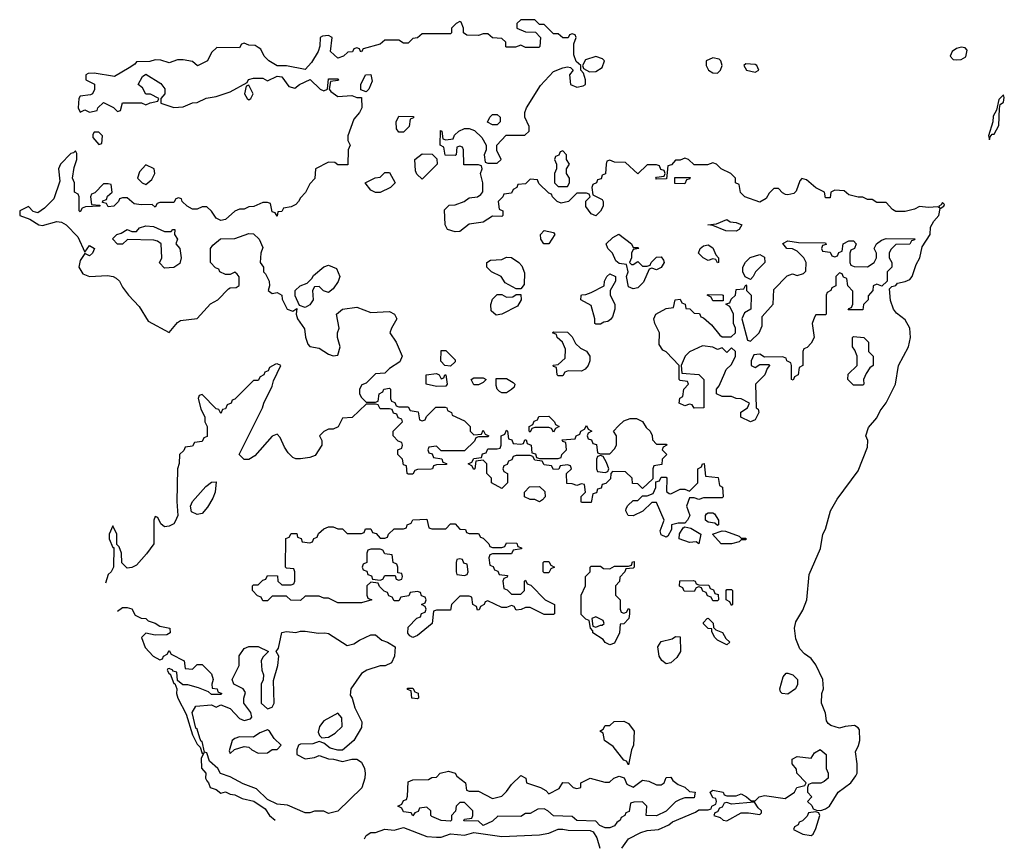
# Model space of a CAD drawing. Header units: inches. Extents: x 2601682 to 2755810, y 449311 to 584050.
# Tile 446 of 505: x 2735452 to 2739654, y 531290 to 534826. Entities that reach past the tile are written whole.
import ezdxf

# ---------------------------------------------------------------- set-up
doc = ezdxf.new("R2010")
doc.units = ezdxf.units.IN
doc.header["$MEASUREMENT"] = 0
doc.layers.add('C7533', color=7, linetype='Continuous')

msp = doc.modelspace()

# ---------------------------------------------------------------- linework, layer by layer
at = {"layer": 'C7533', "color": 2, "elevation": 2}
for points in [[(2738022, 531290), (2738049.5, 531330.5), (2738102, 531358), (2738130, 531366), (2738178, 531370), (2738222, 531390), (2738237.5, 531402.5), (2738336.4, 531443.6), (2738350, 531454), (2738390, 531454), (2738402, 531458), (2738406, 531470), (2738422, 531478), (2738426, 531490), (2738422, 531502), (2738410, 531506), (2738398, 531530), (2738410, 531538), (2738454, 531530), (2738458, 531518), (2738470, 531514), (2738510, 531514), (2738530, 531522), (2738554, 531510), (2738572.7, 531492.7), (2738590, 531492), (2738608, 531510), (2738630, 531514.8), (2738718, 531502), (2738758, 531530), (2738768, 531550), (2738802, 531558), (2738808, 531570), (2738768, 531610), (2738767.3, 531627.3), (2738748, 531650), (2738748, 531670), (2738770, 531682), (2738830, 531674), (2738843.1, 531696.9), (2738868, 531712), (2738894, 531690), (2738894, 531630), (2738902, 531610), (2738902, 531590), (2738885.4, 531574.6), (2738870, 531568), (2738832.7, 531567.3), (2738818, 531562), (2738814, 531550), (2738814, 531530), (2738832, 531510), (2738814, 531490), (2738832.7, 531472.7), (2738838, 531458), (2738852.7, 531452.7), (2738870, 531452), (2738890, 531458), (2738908, 531470), (2738944, 531530), (2738999, 531570), (2739020.2, 531599.8), (2739025.2, 531610), (2739026, 531650), (2739018, 531702), (2739031.7, 531728.3), (2739037, 531750), (2739035.1, 531795.1), (2739030, 531804), (2739014, 531814), (2738974, 531810), (2738950, 531802), (2738913.6, 531813.6), (2738902, 531822), (2738894.6, 531834.6), (2738890, 531866), (2738873.2, 531910), (2738875.1, 531950), (2738882, 531970), (2738879.5, 532010), (2738850, 532072.7), (2738830, 532099.3), (2738800.5, 532120.5), (2738781.3, 532141.3), (2738764.1, 532184.1), (2738758, 532230), (2738764.2, 532255.8), (2738793.9, 532306.1), (2738811.5, 532350), (2738821.3, 532458.7), (2738869.4, 532570), (2738879.3, 532630), (2738890, 532652), (2738912.3, 532730), (2738940.5, 532779.5), (2739030, 532901), (2739070, 533002), (2739071.5, 533030), (2739062.7, 533050), (2739073.8, 533086.2), (2739110, 533126.8), (2739123.6, 533156.4), (2739150, 533191), (2739189.3, 533270), (2739202.7, 533350), (2739244.5, 533430), (2739253, 533470), (2739251.1, 533510), (2739230, 533545.1), (2739193.7, 533573.7), (2739180.7, 533590), (2739167.9, 533627.9), (2739163.1, 533676.9), (2739173.2, 533686.8), (2739190, 533692), (2739198, 533702), (2739230, 533708.2), (2739250, 533717.3), (2739260.9, 533730), (2739278, 533782), (2739293.3, 533810), (2739302.7, 533857.3), (2739337, 533910), (2739339.3, 533940.7), (2739353.4, 533966.6), (2739374.5, 533990), (2739380.2, 534019.8), (2739395.3, 534030), (2739398, 534038), (2739390, 534046), (2739384.7, 534035.3), (2739374, 534030), (2739378, 534022), (2739370, 534028), (2739330, 534024), (2739291.6, 534028.4), (2739270, 534018), (2739230, 534008), (2739190, 534008), (2739176.4, 534016.4), (2739150, 534046), (2739110, 534046), (2739090, 534058), (2739070, 534058), (2739050, 534068), (2739030, 534068), (2738990, 534078), (2738970, 534095.3), (2738930, 534098), (2738914, 534090), (2738910, 534066), (2738890, 534066), (2738886, 534090), (2738850, 534108.7), (2738810, 534142), (2738790, 534148), (2738781, 534139), (2738765.4, 534094.6), (2738756, 534084), (2738730, 534078), (2738720.4, 534080.4), (2738707.3, 534087.3), (2738690, 534106), (2738670, 534106), (2738650, 534086), (2738636.9, 534063.1), (2738610, 534048), (2738546, 534070), (2738528.4, 534088.4), (2738522, 534122), (2738506, 534130), (2738506, 534150), (2738486, 534170), (2738446, 534190), (2738426, 534210), (2738410, 534215.3), (2738387.3, 534207.3), (2738330, 534206), (2738306, 534230), (2738290, 534235.3), (2738270, 534226), (2738250, 534226), (2738232.7, 534207.3), (2738218, 534202), (2738212.7, 534147.3), (2738170, 534146), (2738166, 534150), (2738170, 534154), (2738202, 534158), (2738206, 534170), (2738202, 534182), (2738187.3, 534187.3), (2738182, 534202), (2738170, 534206), (2738130, 534206), (2738090, 534168), (2738036.4, 534216.4), (2737990, 534218), (2737970, 534226), (2737958, 534222), (2737954, 534210), (2737952, 534168), (2737938, 534162), (2737932.7, 534147.3), (2737918, 534142), (2737914, 534130), (2737898, 534122), (2737894, 534110), (2737898, 534078), (2737938, 534058), (2737942, 534050), (2737942, 534030), (2737930.9, 534009.1), (2737910, 533988.7), (2737890, 533998), (2737868.4, 534028.4), (2737868, 534052), (2737886, 534070), (2737882, 534082), (2737870, 534086), (2737830, 534086), (2737794, 534050), (2737763.1, 534043.1), (2737746, 534050), (2737726, 534070), (2737722, 534082), (2737710, 534086), (2737667.3, 534127.3), (2737662, 534142), (2737630, 534146), (2737610, 534126), (2737578, 534122), (2737574, 534110), (2737558, 534102), (2737550, 534086), (2737518, 534082), (2737514, 534070), (2737494, 534050), (2737498, 534018), (2737514, 534010), (2737514, 533990), (2737510, 533986), (2737470, 533988), (2737430, 533962), (2737370, 533954), (2737330, 533922), (2737310, 533921.2), (2737278, 533930), (2737268, 533950), (2737265.2, 534014.8), (2737285.2, 534034.8), (2737310, 534036), (2737348, 534050), (2737370, 534066), (2737406, 534070), (2737420.4, 534079.6), (2737428.4, 534091.6), (2737428.7, 534130), (2737418, 534170), (2737426, 534190), (2737422, 534202), (2737410, 534206), (2737347.3, 534207.3), (2737346, 534270), (2737342, 534282), (2737330, 534286), (2737318, 534282), (2737314, 534250), (2737310, 534246), (2737267.3, 534247.3), (2737262, 534282), (2737246, 534290), (2737247.3, 534352.7), (2737254, 534350), (2737258, 534318), (2737270, 534314), (2737302, 534318), (2737307.3, 534332.7), (2737326, 534350), (2737350, 534362), (2737370, 534362), (2737392.7, 534352.7), (2737423.6, 534323.6), (2737442, 534290), (2737442, 534270), (2737434, 534250), (2737438, 534218), (2737450, 534214), (2737490, 534214), (2737506, 534230), (2737488.4, 534268.4), (2737488, 534290), (2737527.3, 534332.7), (2737607.3, 534332.7), (2737626, 534350), (2737626, 534370), (2737608, 534410), (2737608, 534430), (2737615.3, 534450), (2737674.6, 534545.4), (2737730, 534604.7), (2737770, 534620.7), (2737790, 534624.7), (2737802, 534622), (2737814, 534610), (2737798, 534590), (2737802, 534550), (2737830, 534538), (2737856.4, 534543.6), (2737866, 534550), (2737866, 534570), (2737858, 534598), (2737846, 534610), (2737846, 534630), (2737827.3, 534647.3), (2737816.4, 534676.4), (2737816.4, 534723.6), (2737826, 534750), (2737822, 534762), (2737810, 534766), (2737798, 534762), (2737792, 534748), (2737770, 534748), (2737750, 534766), (2737730, 534766), (2737690, 534806), (2737670, 534806), (2737650, 534826), (2737590, 534826), (2737574, 534810), (2737574, 534790), (2737610, 534774), (2737652.7, 534772.7), (2737674, 534750), (2737671.6, 534711.6), (2737667.3, 534707.3), (2737610, 534708), (2737590, 534718), (2737568.4, 534708.4), (2737530, 534708.7), (2737526, 534710), (2737526, 534730), (2737510, 534746), (2737470, 534748), (2737450, 534766), (2737430, 534766), (2737410, 534758), (2737360.4, 534760.4), (2737346, 534770), (2737346, 534790), (2737335.3, 534815.3), (2737330, 534818), (2737314, 534810), (2737294, 534790), (2737294, 534770), (2737290, 534766), (2737170, 534766), (2737150, 534748), (2737130, 534746), (2737110, 534726), (2737090, 534726), (2737070, 534738), (2737010, 534738), (2736990, 534722), (2736918, 534702), (2736911.1, 534688.9), (2736906, 534690), (2736902, 534702), (2736890, 534706), (2736878, 534702), (2736871.6, 534688.4), (2736852.7, 534687.3), (2736834, 534670), (2736810, 534662), (2736778, 534690), (2736786, 534750), (2736770, 534758), (2736743.6, 534756.4), (2736734, 534750), (2736732.7, 534712.7), (2736726, 534690), (2736697.1, 534642.9), (2736670, 534614), (2736591, 534629), (2736550, 534628.7), (2736515.3, 534650), (2736495.3, 534670), (2736480.4, 534700.4), (2736470, 534708), (2736456.4, 534716.4), (2736430, 534718), (2736410, 534726), (2736398, 534722), (2736390, 534706), (2736292.7, 534707.3), (2736270, 534686), (2736254, 534650), (2736211.1, 534628.9), (2736190, 534648), (2736150, 534655.3), (2736125.4, 534654.6), (2736090, 534642), (2736053.6, 534653.6), (2736030, 534655.3), (2736007.3, 534647.3), (2735950, 534646), (2735943.6, 534636.4), (2735919.8, 534620.2), (2735856.9, 534583.1), (2735770, 534598), (2735743.6, 534596.4), (2735734, 534590), (2735734, 534570), (2735771.1, 534551.1), (2735771.3, 534528.7), (2735762, 534510), (2735754.4, 534505.6), (2735710, 534499), (2735704.9, 534490), (2735701, 534450), (2735710, 534432), (2735730, 534442), (2735750, 534432), (2735782, 534438), (2735786, 534450), (2735810, 534472), (2735851.6, 534451.6), (2735870, 534434), (2735882, 534438), (2735890, 534471.3), (2735971.3, 534471.3), (2735990, 534462), (2736008.4, 534471.6), (2736042, 534478), (2736046, 534490), (2736010, 534508), (2735990, 534508), (2735975.5, 534535.5), (2735958, 534550), (2735976.4, 534583.6), (2735990, 534594), (2736053.7, 534553.7), (2736070.7, 534530.7), (2736071, 534509), (2736054, 534490), (2736054, 534470), (2736110, 534452), (2736150, 534454), (2736188.9, 534471.1), (2736210, 534472), (2736248.4, 534491.6), (2736290, 534498), (2736350, 534518), (2736422, 534558), (2736428.9, 534571.1), (2736450, 534576), (2736490, 534576), (2736510, 534564.7), (2736550, 534584.7), (2736570, 534582), (2736601, 534541), (2736626, 534534), (2736646, 534550), (2736691.1, 534571.1), (2736734, 534530), (2736750, 534522), (2736766, 534530), (2736770, 534574), (2736810, 534574), (2736814, 534570), (2736810, 534566), (2736778, 534562), (2736772, 534530), (2736779.6, 534519.6), (2736810, 534498), (2736870, 534502), (2736890, 534494), (2736910, 534494), (2736912, 534450), (2736902, 534430), (2736878, 534402), (2736852, 534330), (2736852, 534310), (2736862, 534290), (2736854, 534270), (2736852.7, 534207.3), (2736810, 534206), (2736796.4, 534216.4), (2736770, 534218), (2736714, 534190), (2736711.6, 534148.4), (2736690, 534126), (2736671.6, 534088.4), (2736650, 534066), (2736642, 534050), (2736630, 534038), (2736610, 534028), (2736578, 534022), (2736570, 534008), (2736554, 534006), (2736550, 533988), (2736542, 534002), (2736530, 534006), (2736522, 534042), (2736510, 534046), (2736490, 534046), (2736451.1, 534028.9), (2736430, 534028), (2736410, 534018), (2736390, 534018), (2736370, 534008.7), (2736330, 533974), (2736310, 533969), (2736290, 533979), (2736270, 534008.7), (2736250, 534028), (2736230, 534028), (2736210, 534018), (2736190, 534018), (2736166, 534030), (2736146, 534050), (2736142, 534062), (2736130, 534066), (2736118, 534062), (2736110, 534046), (2736050, 534046), (2736038, 534042), (2736030, 534026), (2736018, 534038), (2735970, 534035.3), (2735940.4, 534040.4), (2735910, 534066), (2735890, 534066), (2735878, 534062), (2735874, 534050), (2735854, 534030), (2735830, 534028), (2735822, 534042), (2735806, 534046), (2735807.3, 534052.7), (2735822, 534058), (2735827.3, 534072.7), (2735846, 534090), (2735842, 534122), (2735830, 534126), (2735810, 534126), (2735772.7, 534087.3), (2735758, 534082), (2735754, 534070), (2735758, 534038), (2735794, 534034), (2735794, 534030), (2735732.7, 534027.3), (2735718, 534022), (2735710, 534006), (2735706, 534010), (2735706, 534070), (2735702, 534082), (2735686, 534090), (2735686, 534130), (2735678, 534150), (2735684.7, 534195.3), (2735695.3, 534230), (2735695.3, 534255.3), (2735690, 534266), (2735682, 534258), (2735670, 534255.3), (2735626, 534210), (2735618, 534190), (2735623.6, 534136.4), (2735598, 534062), (2735558, 534022), (2735530, 534002), (2735510, 534008), (2735490, 534028.7), (2735452, 534010), (2735452, 533990), (2735495.3, 533975.3), (2735534, 533950), (2735550, 533948), (2735610, 533964.9), (2735630, 533962), (2735650.7, 533950.7), (2735699.8, 533899.8), (2735730, 533834), (2735750, 533862), (2735771.3, 533850), (2735762, 533830), (2735750, 533818), (2735730, 533828), (2735710, 533798), (2735704.9, 533770), (2735722, 533742), (2735750, 533730.8), (2735826.3, 533733.7), (2735850.5, 533730.5), (2735863, 533723), (2735878, 533710), (2735890, 533684.7), (2735916, 533650), (2735962.5, 533602.5), (2735999.8, 533539.8), (2736090, 533491.3), (2736126, 533534), (2736138, 533542), (2736210, 533550.8), (2736266.6, 533613.4), (2736298, 533630), (2736343.1, 533676.9), (2736350, 533682), (2736376.4, 533683.6), (2736388, 533692), (2736388.4, 533728.4), (2736380.4, 533740.4), (2736370, 533748), (2736350, 533738), (2736330, 533738), (2736306, 533750), (2736302, 533762), (2736287.3, 533767.3), (2736266, 533790), (2736266, 533850), (2736276.4, 533863.6), (2736308.7, 533891.3), (2736370, 533892), (2736430, 533914), (2736450, 533912), (2736474, 533890), (2736490, 533854), (2736481, 533830), (2736478, 533790), (2736492, 533770), (2736492, 533750), (2736501, 533741), (2736516, 533710), (2736518, 533690), (2736512, 533670), (2736530, 533658), (2736550, 533662), (2736571.1, 533651.1), (2736572.7, 533632.7), (2736594, 533590), (2736618, 533582), (2736634, 533594), (2736632, 533570), (2736638, 533550), (2736667.3, 533507.3), (2736671, 533471), (2736681, 533441), (2736690, 533432), (2736730, 533424.7), (2736770, 533398), (2736790, 533391.3), (2736810, 533394), (2736819, 533430), (2736808.7, 533470), (2736808.7, 533490), (2736815.3, 533510), (2736804, 533570), (2736829.4, 533590.6), (2736890, 533598.8), (2736950, 533576), (2737030, 533581), (2737051.3, 533570), (2737061, 533550), (2737038, 533510), (2737032, 533490), (2737058, 533450), (2737084.7, 533390), (2737074.4, 533365.6), (2737030, 533338), (2737010, 533318), (2736970, 533315.3), (2736930, 533275.3), (2736911.6, 533268.4), (2736902, 533250), (2736902, 533230), (2736910, 533214), (2736930, 533194), (2736970, 533194), (2736982, 533198), (2736986, 533230), (2737002, 533238), (2737006, 533250), (2737030, 533254), (2737034, 533250), (2737034, 533210), (2737038, 533198), (2737052.7, 533192.7), (2737058, 533178), (2737070, 533174), (2737110, 533174), (2737118, 533158), (2737152.7, 533152.7), (2737158, 533118), (2737170, 533114), (2737182, 533118), (2737187.3, 533132.7), (2737227.3, 533172.7), (2737267.3, 533172.7), (2737274, 533170), (2737278, 533158), (2737294, 533150), (2737298, 533138), (2737350, 533114), (2737374, 533090), (2737374, 533070), (2737390, 533054), (2737422, 533058), (2737430, 533074), (2737438, 533058), (2737454, 533050), (2737450, 533046), (2737410, 533046), (2737398, 533042), (2737392.7, 533027.3), (2737350, 532986), (2737250, 532986), (2737230, 533006), (2737198, 533002), (2737194, 532990), (2737198, 532978), (2737212.7, 532972.7), (2737218, 532958), (2737252.7, 532952.7), (2737258, 532938), (2737272.7, 532932.7), (2737272.7, 532927.3), (2737230, 532926), (2737218, 532922), (2737214, 532910), (2737207.3, 532907.3), (2737150, 532906), (2737138, 532902), (2737130, 532886), (2737110, 532886), (2737106, 532890), (2737102, 532922), (2737090, 532926), (2737086, 532950), (2737066, 532970), (2737066, 532990), (2737082, 532998), (2737086, 533010), (2737082, 533022), (2737067.3, 533027.3), (2737046, 533050), (2737046, 533070), (2737086, 533110), (2737082, 533122), (2737067.3, 533127.3), (2737062, 533142), (2737047.3, 533147.3), (2737042, 533162), (2737030, 533166), (2736990, 533166), (2736982, 533182), (2736970, 533186), (2736930, 533186), (2736871, 533129), (2736830, 533126), (2736810.8, 533089.2), (2736790, 533078), (2736770, 533078), (2736750, 533068), (2736732, 533050), (2736742, 533030), (2736742, 533010), (2736713.4, 532966.6), (2736690, 532957.2), (2736650, 532952.3), (2736630, 532952.7), (2736618, 532958), (2736597.5, 532977.5), (2736581.5, 533001.5), (2736563.1, 533043.1), (2736550, 533058), (2736530, 533048.7), (2736455.2, 532964.8), (2736430, 532948.7), (2736410, 532948.7), (2736389, 532970), (2736488.7, 533170), (2736493.2, 533190), (2736530, 533262), (2736534.6, 533285.4), (2736566, 533350), (2736550, 533358), (2736543.6, 533356.4), (2736518, 533342), (2736512.7, 533327.3), (2736498, 533322), (2736494, 533310), (2736478, 533302), (2736470, 533286), (2736450, 533286), (2736370, 533206), (2736358, 533202), (2736354, 533190), (2736338, 533182), (2736330, 533166), (2736318, 533162), (2736310, 533146), (2736302, 533162), (2736290, 533166), (2736230, 533226), (2736218, 533222), (2736214, 533210), (2736225.4, 533165.4), (2736242, 533130), (2736242, 533110), (2736252, 533090), (2736252, 533048), (2736238, 533042), (2736230, 533026), (2736198, 533022), (2736190, 533006), (2736158, 533002), (2736152.7, 532987.3), (2736134, 532970), (2736132.7, 532932.7), (2736126, 532910), (2736122.8, 532770), (2736126.8, 532710), (2736115.9, 532684.1), (2736110, 532675.3), (2736090, 532664), (2736070, 532662), (2736054.6, 532674.6), (2736042, 532702), (2736030, 532706), (2736024.7, 532690), (2736024.7, 532590), (2735993.7, 532546.3), (2735950, 532498), (2735930, 532488), (2735910, 532486), (2735888.4, 532508.4), (2735886, 532550), (2735876.4, 532576.4), (2735866, 532586), (2735866, 532630), (2735850, 532666), (2735834, 532630), (2735834, 532610), (2735850, 532574), (2735854, 532574), (2735852, 532490), (2735842, 532470), (2735830, 532458), (2735818, 532422)], [(2735870, 532302), (2735890, 532318), (2735910, 532318), (2735930, 532311.3), (2735944.7, 532284.7), (2735970, 532272), (2735990, 532271.3), (2736000.7, 532260.7), (2736030, 532251), (2736050, 532238), (2736092, 532230), (2736094, 532210), (2736079.6, 532200.4), (2736030, 532199), (2735990, 532208), (2735972, 532190), (2735987.3, 532147.3), (2736022, 532110), (2736050, 532094), (2736062, 532098), (2736066, 532110), (2736082, 532118), (2736090, 532134), (2736098, 532118), (2736154, 532090), (2736158, 532058), (2736190, 532054), (2736210, 532074), (2736230, 532074), (2736270, 532034), (2736278, 532010), (2736272, 531990), (2736274, 531974), (2736294, 531970), (2736298, 531958), (2736314, 531950), (2736310, 531946), (2736270, 531946), (2736258, 531958), (2736214.6, 531974.6), (2736170, 531988), (2736148, 531988), (2736126, 532006), (2736122, 532042), (2736106, 532046), (2736106, 532050), (2736090, 532058), (2736083.6, 532056.4), (2736082, 532050), (2736090, 532034), (2736094, 532034), (2736110, 531994), (2736114, 531994), (2736122, 531970), (2736121, 531950), (2736126.8, 531930), (2736162, 531862), (2736190, 531774), (2736210, 531734), (2736222, 531722), (2736230, 531694), (2736238, 531698), (2736226.4, 531673.6), (2736227.3, 531632.7), (2736246.8, 531610), (2736245.5, 531590), (2736250, 531578), (2736258, 531570), (2736264.7, 531550), (2736290, 531541), (2736310, 531526), (2736330, 531531), (2736350, 531521), (2736370, 531518.8), (2736402, 531502), (2736450.8, 531490.8), (2736498.8, 531458.8), (2736518, 531430), (2736542, 531410)], [(2736922.7, 531330), (2736930, 531344.7), (2736950, 531358), (2736970, 531358), (2737010, 531371), (2737050, 531366.8), (2737090, 531378.8), (2737190, 531341), (2737230, 531338), (2737250, 531338), (2737290, 531351.3), (2737350, 531346), (2737390, 531358), (2737510, 531340.5), (2737670, 531348), (2737710, 531354.8), (2737750, 531372), (2737770, 531372), (2737792.9, 531367.1), (2737886, 531366), (2737899.8, 531359.8), (2737914.8, 531334.8), (2737927.7, 531290)]]:
    msp.add_lwpolyline(points, dxfattribs=at)
for points in [[(2739470, 534709.4), (2739450, 534703.7), (2739430.8, 534690), (2739422, 534670), (2739436, 534656), (2739450, 534654), (2739470, 534656.3), (2739490, 534667.7), (2739495.3, 534695.3), (2739486.3, 534706.3)], [(2737910, 534669), (2737866, 534654), (2737854, 534630), (2737858, 534618), (2737883.6, 534603.6), (2737910, 534604.7), (2737938, 534622), (2737948, 534650), (2737939, 534659)], [(2738410, 534662.7), (2738382, 534650), (2738381, 534630), (2738391.3, 534610), (2738410, 534598.8), (2738430, 534598), (2738442, 534610), (2738449, 534630), (2738444, 534650), (2738437.5, 534657.5)], [(2738550, 534638), (2738542, 534630), (2738554, 534610), (2738590, 534602), (2738606, 534610), (2738598, 534630), (2738590, 534635.3)], [(2736930, 534518), (2736907.3, 534527.3), (2736908, 534550), (2736928, 534590), (2736950, 534592), (2736956, 534564), (2736942, 534530)], [(2736430, 534546), (2736418, 534542), (2736412, 534510), (2736422, 534490), (2736430, 534484.7), (2736438, 534490), (2736448, 534510)], [(2739650, 534506), (2739630, 534486), (2739619.6, 534440.4), (2739605.4, 534414.6), (2739604.7, 534390), (2739586, 534330), (2739590, 534314), (2739593.2, 534326.8), (2739602, 534338), (2739610, 534338), (2739630, 534374), (2739633.2, 534446.8), (2739636.4, 534463.6), (2739650, 534474), (2739653.6, 534493.6)], [(2737070, 534346), (2737060.4, 534360.4), (2737058, 534390), (2737070, 534414), (2737132.7, 534412.7), (2737132.7, 534407.3), (2737118, 534402), (2737114, 534370), (2737090, 534346)], [(2737470, 534378), (2737448, 534388), (2737458, 534410), (2737470, 534422), (2737490, 534422), (2737502, 534410), (2737502, 534390), (2737490, 534378)], [(2735790, 534346), (2735770, 534346), (2735763.6, 534336.4), (2735763.6, 534323.6), (2735790, 534294), (2735802, 534298), (2735806, 534330)], [(2737170, 534146), (2737147.3, 534167.3), (2737140.4, 534180.4), (2737138, 534230), (2737170, 534254), (2737211.6, 534251.6), (2737232.7, 534232.7), (2737234, 534210)], [(2737770, 534266), (2737758, 534262), (2737752.7, 534247.3), (2737738, 534242), (2737734, 534230), (2737742, 534210), (2737742, 534190), (2737734, 534170), (2737734, 534130), (2737750, 534114), (2737790, 534114), (2737798, 534130), (2737798, 534150), (2737786, 534170), (2737786, 534190), (2737798, 534210), (2737786, 534230), (2737786, 534250)], [(2735990, 534206), (2735963.6, 534176.4), (2735954, 534150), (2735974, 534130), (2735990, 534122), (2736015.3, 534144.7), (2736028, 534170), (2736026, 534190)], [(2736990, 534088.7), (2736970, 534089), (2736950, 534098), (2736926, 534130), (2736968.4, 534151.6), (2736990, 534154), (2737010, 534174), (2737030, 534174), (2737054, 534130), (2737034, 534110)], [(2738290, 534126), (2738247.3, 534127.3), (2738247.3, 534152.7), (2738312.7, 534152.7), (2738310, 534146), (2738298, 534142)], [(2736070, 533922), (2736098, 533922), (2736106, 533930), (2736114, 533930), (2736112, 533910), (2736124.7, 533890), (2736118, 533870), (2736136, 533850), (2736141, 533810), (2736134.8, 533785.2), (2736110, 533768.7), (2736070, 533766), (2736048.4, 533788.4), (2736058, 533810), (2736055.3, 533870), (2736040.2, 533880.2), (2736024.7, 533884.7), (2735911.6, 533888.4), (2735890, 533868), (2735870, 533868), (2735848.7, 533891.3), (2735866, 533910), (2735884.7, 533915.3), (2735910, 533931.3), (2735930, 533922), (2735950, 533922), (2735962.7, 533937.3), (2735990, 533946), (2736023.5, 533943.5)], [(2738510, 533924), (2738464.7, 533924.7), (2738410, 533948), (2738388, 533950), (2738425.6, 533954.4), (2738470, 533974), (2738484, 533964), (2738510, 533961), (2738534, 533950), (2738522, 533930)], [(2737710, 533869), (2737689.2, 533869.2), (2737675.3, 533890), (2737674, 533910), (2737690, 533926), (2737730, 533918), (2737736, 533910)], [(2738070, 533854), (2738090, 533854), (2738094, 533850), (2738070, 533846), (2738062, 533830), (2738062, 533810), (2738054, 533790), (2738062, 533782), (2738070, 533782), (2738090, 533794), (2738110, 533774), (2738130, 533774), (2738142, 533778), (2738146, 533790), (2738170, 533812), (2738190, 533814), (2738199.6, 533799.6), (2738202, 533790), (2738190, 533768), (2738170, 533758), (2738150, 533766), (2738138, 533762), (2738114, 533706), (2738090, 533682), (2738070, 533678), (2738050, 533686), (2738042, 533730), (2738048, 533750), (2738042, 533782), (2738010, 533786), (2737996.4, 533796.4), (2737982, 533830), (2737962, 533850), (2737955.3, 533870), (2737983.1, 533896.9), (2738008.7, 533911.3), (2738062, 533870)], [(2739131.3, 533688.7), (2739110, 533698), (2739094, 533690), (2739092, 533670), (2739072.7, 533647.3), (2739072, 533630), (2739052, 533610), (2739050, 533588), (2738987.3, 533587.3), (2738990, 533594), (2739002, 533598), (2739007.3, 533612.7), (2739007.3, 533667.3), (2738986, 533690), (2738982, 533722), (2738967.3, 533727.3), (2738962, 533742), (2738950, 533746), (2738934, 533730), (2738934, 533690), (2738918, 533682), (2738914, 533670), (2738898, 533662), (2738894, 533650), (2738894, 533570), (2738890, 533566), (2738850, 533566), (2738843.6, 533556.4), (2738834, 533530), (2738842, 533470), (2738830, 533446), (2738812.7, 533427.3), (2738798, 533422), (2738794, 533410), (2738794, 533350), (2738778, 533342), (2738774, 533310), (2738758, 533302), (2738752.7, 533287.3), (2738746, 533290), (2738746, 533350), (2738742, 533362), (2738726, 533370), (2738722, 533382), (2738707.3, 533387.3), (2738630, 533386), (2738610, 533398), (2738584.7, 533395.3), (2738574, 533370), (2738574, 533350), (2738590, 533342), (2738610, 533354), (2738650, 533354), (2738652, 533350), (2738642, 533338), (2738632, 533310), (2738592, 533270), (2738594, 533170), (2738603.6, 533163.6), (2738606, 533150), (2738590, 533118), (2738570, 533109.3), (2738528.7, 533130), (2738529.1, 533150.9), (2738558, 533170), (2738566, 533190), (2738530, 533208), (2738508.9, 533208.9), (2738490, 533218), (2738450, 533218), (2738426, 533230), (2738426, 533250), (2738436.4, 533263.6), (2738460.4, 533319.6), (2738467.3, 533332.7), (2738490, 533354), (2738506, 533390), (2738506, 533410), (2738490, 533426), (2738470, 533406), (2738450, 533426), (2738430, 533418), (2738410, 533428), (2738365.4, 533434.6), (2738310, 533408), (2738292, 533390), (2738274, 533350), (2738278, 533318), (2738350, 533312), (2738372, 533290), (2738372, 533170), (2738330, 533168), (2738322, 533182), (2738310, 533186), (2738290, 533178), (2738266, 533190), (2738268.4, 533211.6), (2738282, 533218), (2738286, 533250), (2738306, 533270), (2738302, 533282), (2738270, 533286), (2738266, 533290), (2738266, 533350), (2738210, 533408), (2738196.4, 533416.4), (2738180.4, 533440.4), (2738182, 533490), (2738162, 533530), (2738158, 533550), (2738166, 533570), (2738210, 533594), (2738242, 533598), (2738248.9, 533631.1), (2738270, 533634), (2738278, 533618), (2738291.6, 533611.6), (2738294, 533594), (2738311.6, 533591.6), (2738330, 533574), (2738352.7, 533572.7), (2738358, 533558), (2738370, 533554), (2738403.6, 533523.6), (2738439.6, 533479.6), (2738450, 533472), (2738487.3, 533472.7), (2738506, 533490), (2738506, 533510), (2738498, 533530), (2738498, 533570), (2738482, 533602), (2738466, 533610), (2738466, 533614), (2738482, 533618), (2738487.3, 533632.7), (2738506, 533650), (2738510, 533674), (2738542, 533678), (2738550, 533694), (2738554, 533690), (2738554, 533670), (2738574, 533650), (2738572, 533590), (2738544.7, 533575.3), (2738534, 533550), (2738558, 533458), (2738570, 533454), (2738608, 533490), (2738620.4, 533519.6), (2738620.4, 533559.6), (2738667.3, 533612.7), (2738670, 533674), (2738727.3, 533732.7), (2738750, 533742), (2738770, 533734), (2738796.4, 533743.6), (2738807.3, 533752.7), (2738808.7, 533790), (2738798, 533810), (2738770, 533838), (2738750, 533848), (2738726, 533850), (2738709.1, 533870.9), (2738730, 533882), (2738775.3, 533875.3), (2738890, 533874), (2738892.7, 533867.3), (2738878, 533862), (2738874, 533850), (2738878, 533838), (2738910, 533834), (2738918, 533818), (2738930, 533814), (2738942, 533818), (2738947.3, 533832.7), (2738962, 533838), (2738966, 533870), (2738990, 533882), (2739010, 533882), (2739022, 533870), (2739014, 533850), (2738998, 533842), (2738994, 533830), (2738994, 533790), (2738998, 533778), (2739012.7, 533772.7), (2739070, 533771.3), (2739098, 533790), (2739108, 533810), (2739108, 533830), (2739098, 533850), (2739108, 533870), (2739130, 533884.7), (2739150, 533892), (2739271.1, 533891.1), (2739270, 533886), (2739258, 533882), (2739250, 533868), (2739190, 533866), (2739170, 533846), (2739162, 533830), (2739162, 533810), (2739174, 533790), (2739174, 533770), (2739154, 533750), (2739154, 533710)], [(2738430, 533788), (2738422, 533802), (2738410, 533806), (2738390, 533798), (2738368, 533810), (2738348.7, 533830), (2738355.3, 533850), (2738370, 533861), (2738390, 533864.7), (2738410, 533852), (2738422, 533822), (2738434, 533810), (2738434, 533790)], [(2737570, 533678), (2737523.1, 533703.1), (2737506, 533730), (2737466, 533750), (2737446, 533770), (2737446, 533790), (2737460.4, 533799.6), (2737510, 533802), (2737530, 533812), (2737550, 533811.3), (2737582, 533790), (2737595.3, 533775.3), (2737606.4, 533746.4), (2737604.7, 533695.3), (2737590, 533678)], [(2738570, 533718), (2738548.4, 533728.4), (2738538, 533750), (2738538, 533770), (2738548.9, 533791.1), (2738569.1, 533810.9), (2738610, 533824.7), (2738630, 533812), (2738631.3, 533790), (2738592, 533750), (2738582, 533730)], [(2736770, 533662), (2736748.7, 533668.7), (2736730, 533688), (2736710, 533686), (2736702, 533670), (2736704.7, 533630), (2736690, 533608.7), (2736670, 533598), (2736646, 533606), (2736628, 533648), (2736628, 533670), (2736649.1, 533690.9), (2736679, 533701), (2736699, 533721), (2736705.6, 533734.4), (2736750, 533772), (2736770, 533778), (2736803.6, 533763.6), (2736818, 533730), (2736810.7, 533709.3), (2736790, 533678)], [(2737910, 533526), (2737906, 533530), (2737906, 533550), (2737890, 533606), (2737846, 533630), (2737847.3, 533647.3), (2737850, 533652), (2737867.3, 533652.7), (2737890, 533662), (2737946, 533690), (2737948, 533710), (2737958, 533730), (2737970, 533742), (2737994, 533730), (2737994, 533710), (2737972, 533670), (2737972, 533650), (2737991.6, 533611.6), (2737992, 533590), (2737982, 533558), (2737972.7, 533547.3), (2737962, 533538), (2737944.7, 533535.3), (2737930, 533526)], [(2737485.2, 533565.2), (2737464, 533584), (2737462, 533610), (2737470, 533634), (2737490, 533654), (2737510, 533654), (2737530, 533642), (2737556.4, 533643.6), (2737570, 533654), (2737590, 533654), (2737592, 533630), (2737576.9, 533603.1), (2737510, 533569)], [(2738410, 533626), (2738402, 533642), (2738386, 533650), (2738390, 533654), (2738450, 533652), (2738454, 533650), (2738454, 533626), (2738450, 533626)], [(2737850, 533326), (2737792.7, 533327.3), (2737778, 533322), (2737770, 533306), (2737750, 533306), (2737746, 533310), (2737742, 533342), (2737730, 533346), (2737728.7, 533351.3), (2737750, 533354), (2737779, 533381), (2737780.4, 533420.4), (2737768, 533450), (2737746, 533470), (2737742, 533482), (2737726, 533490), (2737730, 533494), (2737790, 533492), (2737810, 533472), (2737824, 533444), (2737844.5, 533424.5), (2737871.1, 533411.1), (2737884.7, 533390), (2737884.7, 533370), (2737878, 533350), (2737865.4, 533334.6)], [(2739010, 533266), (2738986, 533290), (2738987.3, 533312.7), (2739026, 533350), (2739026, 533390), (2739016.4, 533416.4), (2739006, 533430), (2739006, 533470), (2739010, 533474), (2739054, 533470), (2739074, 533450), (2739074, 533410), (2739094, 533390), (2739094, 533350), (2739079.6, 533340.4), (2739063.6, 533316.4), (2739052, 533290), (2739054, 533270), (2739050, 533266)], [(2737290, 533348), (2737266, 533350), (2737248.4, 533368.4), (2737250, 533414), (2737270, 533414), (2737310, 533374), (2737310, 533366)], [(2737250, 533294), (2737262, 533298), (2737266, 533310), (2737271.1, 533311.1), (2737276, 533270), (2737270, 533262), (2737230, 533261.2), (2737186, 533270), (2737186, 533310), (2737230, 533316), (2737242, 533310)], [(2737390, 533268), (2737378, 533290), (2737390, 533298), (2737430, 533298), (2737442, 533290), (2737430, 533278), (2737410, 533268)], [(2737510, 533234), (2737499, 533239), (2737489, 533249), (2737484.7, 533264.7), (2737484.7, 533295.3), (2737530, 533294.8), (2737557.3, 533277.3), (2737564.7, 533270), (2737562, 533258), (2737550, 533248), (2737530, 533234)], [(2738170, 533014), (2738210, 533014), (2738214, 533010), (2738198, 533002), (2738194, 532990), (2738214, 532970), (2738194, 532950), (2738192.7, 532927.3), (2738158, 532922), (2738154, 532910), (2738154, 532866), (2738110, 532826), (2738090, 532846), (2738067.3, 532847.3), (2738066, 532870), (2738036.4, 532896.4), (2737982, 532898), (2737974, 532890), (2737972.7, 532867.3), (2737952.7, 532847.3), (2737938, 532842), (2737932.7, 532827.3), (2737918, 532822), (2737912.7, 532807.3), (2737898, 532802), (2737890, 532766), (2737850, 532766), (2737848, 532770), (2737848.4, 532791.6), (2737866, 532810), (2737862, 532842), (2737850, 532846), (2737830, 532838), (2737810, 532846), (2737787.3, 532847.3), (2737786, 532890), (2737806, 532910), (2737802, 532922), (2737790, 532926), (2737758, 532922), (2737752.7, 532907.3), (2737730, 532906), (2737722, 532922), (2737690, 532926), (2737682, 532942), (2737650, 532946), (2737642, 532962), (2737630, 532966), (2737570, 532966), (2737558, 532962), (2737552.7, 532947.3), (2737538, 532942), (2737532.7, 532927.3), (2737518, 532922), (2737514, 532910), (2737518, 532898), (2737534, 532890), (2737534, 532850), (2737510, 532826), (2737466, 532850), (2737466, 532870), (2737446, 532890), (2737446, 532930), (2737430, 532946), (2737398, 532942), (2737394, 532910), (2737390, 532906), (2737382, 532922), (2737366, 532930), (2737382, 532938), (2737390, 532954), (2737422, 532958), (2737427.3, 532972.7), (2737442, 532978), (2737450, 532994), (2737490, 532994), (2737502, 532998), (2737506, 533010), (2737506, 533050), (2737522, 533058), (2737530, 533074), (2737534, 533070), (2737538, 533038), (2737552.7, 533032.7), (2737558, 533018), (2737590, 533014), (2737602, 533018), (2737607.3, 533032.7), (2737612.7, 533032.7), (2737618, 533018), (2737634, 533010), (2737638, 532978), (2737652.7, 532972.7), (2737658, 532958), (2737670, 532954), (2737750, 532954), (2737762, 532958), (2737766, 532970), (2737786, 532990), (2737782, 533022), (2737770, 533026), (2737767.3, 533032.7), (2737822, 533038), (2737826, 533050), (2737842, 533058), (2737846, 533070), (2737862, 533078), (2737870, 533094), (2737878, 533078), (2737894, 533070), (2737878, 533062), (2737874, 533050), (2737878, 533038), (2737892.7, 533032.7), (2737898, 533018), (2737912.7, 533012.7), (2737918, 532978), (2737930, 532974), (2737970, 532974), (2737990, 532994), (2737998, 533010), (2737998, 533050), (2737986, 533070), (2738007.3, 533092.7), (2738030, 533114), (2738056.4, 533123.6), (2738083.6, 533123.6), (2738110, 533112), (2738125.4, 533085.4), (2738142, 533070), (2738151.6, 533051.6), (2738152.7, 533032.7)], [(2737730, 533066), (2737722, 533082), (2737710, 533086), (2737650, 533086), (2737638, 533082), (2737630, 533066), (2737626, 533070), (2737626, 533090), (2737642, 533098), (2737647.3, 533112.7), (2737662, 533118), (2737667.3, 533132.7), (2737710, 533134), (2737734, 533110), (2737738, 533098), (2737754, 533090), (2737738, 533082)], [(2737930, 532966), (2737918, 532962), (2737914, 532950), (2737914, 532910), (2737918, 532898), (2737950, 532894), (2737962, 532898), (2737966, 532910), (2737956.4, 532936.4), (2737942, 532962)], [(2738350, 532778), (2738330, 532786), (2738310, 532786), (2738298, 532750), (2738312, 532710), (2738302, 532690), (2738290, 532678), (2738262, 532678), (2738234, 532670), (2738234, 532650), (2738218, 532622), (2738210, 532618), (2738190, 532628), (2738184.7, 532644.7), (2738202, 532690), (2738170, 532766), (2738150, 532766), (2738110.9, 532729.1), (2738070, 532708.7), (2738048, 532710), (2738038, 532730), (2738040.4, 532739.6), (2738047.3, 532752.7), (2738070, 532774), (2738090, 532774), (2738110, 532794), (2738130, 532794), (2738155.3, 532804.7), (2738166, 532830), (2738166, 532854), (2738182, 532858), (2738190, 532874), (2738210, 532874), (2738214, 532870), (2738212.7, 532812.7), (2738223.6, 532803.6), (2738230, 532802), (2738270, 532822), (2738290, 532822), (2738310, 532814), (2738346, 532850), (2738346, 532910), (2738362, 532918), (2738366, 532930), (2738372.7, 532932.7), (2738378, 532878), (2738432.7, 532872.7), (2738438, 532838), (2738451.6, 532831.6), (2738454, 532790), (2738450, 532786), (2738370, 532786)], [(2736210, 532714), (2736185.2, 532725.2), (2736181.2, 532750), (2736189.2, 532770), (2736245.6, 532834.4), (2736270, 532852), (2736290, 532854), (2736286.8, 532810), (2736275.5, 532784.5), (2736254, 532746), (2736230, 532719)], [(2737670, 532769), (2737650, 532778), (2737630, 532778), (2737606, 532790), (2737606, 532810), (2737627.3, 532832.7), (2737670, 532834), (2737692.7, 532812.7), (2737694, 532790), (2737683.6, 532776.4)], [(2738430, 532668), (2738418, 532678), (2738390, 532682), (2738378, 532690), (2738378, 532710), (2738383.1, 532716.9), (2738390, 532722), (2738410, 532722), (2738416.9, 532716.9), (2738434, 532690), (2738434, 532670)], [(2737210, 532654), (2737270, 532654), (2737290, 532674), (2737310, 532674), (2737330, 532652), (2737354, 532650), (2737358, 532638), (2737370, 532634), (2737410, 532634), (2737418, 532618), (2737430, 532614), (2737454, 532590), (2737458, 532578), (2737470, 532574), (2737510, 532574), (2737522, 532578), (2737530, 532594), (2737572.7, 532592.7), (2737578, 532578), (2737592.7, 532572.7), (2737592.7, 532567.3), (2737558, 532562), (2737550, 532546), (2737470, 532546), (2737458, 532542), (2737454, 532530), (2737458, 532498), (2737472.7, 532492.7), (2737478, 532478), (2737492.7, 532472.7), (2737498, 532458), (2737534, 532454), (2737532.7, 532447.3), (2737518, 532442), (2737514, 532430), (2737518, 532398), (2737532.7, 532392.7), (2737550, 532374), (2737590, 532374), (2737606, 532390), (2737606, 532430), (2737610, 532434), (2737618, 532418), (2737632.7, 532412.7), (2737694, 532350), (2737734, 532330), (2737734, 532290), (2737730, 532288), (2737690, 532288), (2737630, 532318), (2737610, 532318), (2737591.6, 532308.4), (2737570, 532306), (2737562, 532322), (2737550, 532326), (2737530, 532318), (2737510, 532318), (2737450, 532346), (2737438, 532342), (2737434, 532330), (2737418, 532322), (2737412.7, 532307.3), (2737406, 532306), (2737402, 532322), (2737386, 532330), (2737382, 532362), (2737370, 532366), (2737330, 532366), (2737294, 532330), (2737290, 532306), (2737230, 532306), (2737218, 532302), (2737212, 532250), (2737150, 532198), (2737130, 532189), (2737116.4, 532196.4), (2737108.7, 532208.7), (2737110, 532234), (2737147.3, 532272.7), (2737162, 532278), (2737167.3, 532292.7), (2737182, 532298), (2737186, 532310), (2737182, 532322), (2737166, 532330), (2737182, 532338), (2737186, 532350), (2737182, 532362), (2737167.3, 532367.3), (2737162, 532382), (2737150, 532386), (2737118, 532382), (2737112.7, 532367.3), (2737078, 532362), (2737070, 532346), (2737050, 532346), (2737042, 532362), (2737027.3, 532367.3), (2737022, 532382), (2737007.3, 532387.3), (2736987.3, 532407.3), (2736982, 532422), (2736950, 532426), (2736934, 532410), (2736934, 532370), (2736938, 532358), (2736954, 532350), (2736910, 532338), (2736810, 532338), (2736770, 532358), (2736750, 532358), (2736730, 532366), (2736670, 532366), (2736650, 532348), (2736608.4, 532348.4), (2736590, 532366), (2736530, 532366), (2736510, 532346), (2736490, 532346), (2736482, 532362), (2736467.3, 532367.3), (2736446, 532390), (2736446, 532410), (2736450, 532414), (2736470, 532414), (2736490, 532434), (2736502, 532438), (2736510, 532454), (2736552.7, 532452.7), (2736554, 532430), (2736570, 532414), (2736610, 532414), (2736622, 532418), (2736626, 532430), (2736626, 532470), (2736622, 532482), (2736590, 532486), (2736586, 532490), (2736588, 532612), (2736602, 532618), (2736610, 532634), (2736634, 532634), (2736638, 532618), (2736652.7, 532612.7), (2736658, 532598), (2736690, 532594), (2736702, 532598), (2736707.3, 532612.7), (2736722, 532618), (2736727.3, 532632.7), (2736750, 532654), (2736770, 532662), (2736790, 532662), (2736810, 532654), (2736830, 532654), (2736850, 532634), (2736910, 532634), (2736922, 532638), (2736927.3, 532652.7), (2736950, 532654), (2736958, 532638), (2736972.7, 532632.7), (2736990, 532614), (2737010, 532614), (2737022, 532618), (2737026, 532630), (2737050, 532654), (2737090, 532654), (2737102, 532658), (2737106, 532670), (2737122, 532678), (2737130, 532692), (2737190, 532694), (2737198, 532658)], [(2738350, 532589.2), (2738338, 532598), (2738310, 532595.3), (2738266, 532610), (2738268, 532632), (2738283.1, 532656.9), (2738290, 532662), (2738316, 532656), (2738358, 532630)], [(2738530, 532614), (2738550, 532614), (2738552, 532610), (2738550, 532606), (2738530, 532606), (2738522, 532598), (2738490, 532589), (2738446, 532590), (2738408.7, 532630), (2738450, 532644.7), (2738463.6, 532643.6), (2738522, 532622)], [(2736990, 532566), (2736950, 532566), (2736938, 532562), (2736934, 532550), (2736934, 532510), (2736918, 532502), (2736914, 532490), (2736918, 532478), (2736932.7, 532472.7), (2736938, 532458), (2736952.7, 532452.7), (2736958, 532438), (2736990, 532434), (2737002, 532438), (2737010, 532454), (2737054, 532454), (2737058, 532438), (2737070, 532434), (2737082, 532438), (2737086, 532450), (2737082, 532462), (2737066, 532466), (2737066, 532490), (2737062, 532502), (2737046, 532510), (2737042, 532542), (2737010, 532546), (2737002, 532562)], [(2737330, 532526), (2737318, 532522), (2737314, 532510), (2737314, 532470), (2737318, 532458), (2737350, 532454), (2737362, 532458), (2737366, 532470), (2737362, 532502), (2737347.3, 532507.3), (2737342, 532522)], [(2737690, 532466), (2737686, 532470), (2737686, 532510), (2737690, 532514), (2737710, 532514), (2737718, 532498), (2737734, 532490), (2737718, 532482), (2737710, 532466)], [(2738030, 532294), (2738042, 532298), (2738050, 532314), (2738054, 532310), (2738054, 532290), (2738052, 532270), (2738030, 532248), (2738014, 532246), (2738011.3, 532210), (2737990, 532166), (2737970, 532158), (2737950, 532168.7), (2737941.2, 532181.2), (2737898, 532210), (2737898, 532218), (2737888, 532230), (2737882, 532262), (2737867.3, 532267.3), (2737848.4, 532288.4), (2737848, 532370), (2737866, 532410), (2737866, 532450), (2737886, 532470), (2737886, 532490), (2737890, 532494), (2737930, 532494), (2737943.6, 532483.6), (2737970, 532482), (2737990, 532494), (2738050, 532494), (2738062, 532498), (2738067.3, 532512.7), (2738074, 532514), (2738074, 532490), (2738070, 532486), (2738038, 532482), (2738034, 532470), (2738012.7, 532447.3), (2738011.6, 532428.4), (2737994, 532410), (2737994, 532370), (2738014, 532350), (2738014, 532310), (2738018, 532298)], [(2738410, 532346), (2738402, 532362), (2738387.3, 532367.3), (2738382, 532382), (2738367.3, 532387.3), (2738362, 532402), (2738350, 532406), (2738338, 532402), (2738330, 532386), (2738288, 532388), (2738282, 532402), (2738268, 532408), (2738268.4, 532431.6), (2738327.3, 532432.7), (2738334, 532430), (2738338, 532418), (2738350, 532414), (2738392.7, 532412.7), (2738398, 532398), (2738412.7, 532392.7), (2738418, 532378), (2738432.7, 532372.7), (2738434, 532350), (2738430, 532346)], [(2738490, 532326), (2738482, 532342), (2738466, 532350), (2738466, 532390), (2738470, 532394), (2738490, 532394), (2738494, 532390), (2738494, 532330)], [(2737910, 532278), (2737894, 532270), (2737898, 532238), (2737910, 532234), (2737930, 532242), (2737938, 532242), (2737946, 532250), (2737942, 532262)], [(2738470, 532158), (2738430, 532178), (2738418, 532190), (2738406, 532214), (2738406, 532226), (2738390, 532228), (2738370, 532248), (2738370, 532254), (2738386, 532270), (2738390, 532272), (2738410.9, 532250.9), (2738412, 532232), (2738422, 532222), (2738450.7, 532210.7), (2738464.7, 532184.7), (2738482, 532170)], [(2736727.7, 532207.7), (2736754, 532210), (2736770, 532206), (2736850, 532156), (2736878, 532162), (2736901.5, 532178.5), (2736950, 532201), (2736970, 532201), (2736998, 532178), (2737022, 532170), (2737054, 532150), (2737052, 532110), (2737038, 532082), (2737011.6, 532068.4), (2736990, 532068), (2736934, 532050), (2736910, 532035.3), (2736864.7, 531970), (2736862.8, 531942.8), (2736871.3, 531930), (2736882, 531890), (2736911.3, 531830), (2736910, 531806), (2736878, 531750), (2736830, 531708.7), (2736810, 531708.7), (2736777.2, 531717.2), (2736750, 531738), (2736730, 531746), (2736703.6, 531736.4), (2736650, 531734), (2736642, 531730), (2736634, 531710), (2736634, 531690), (2736670, 531671.3), (2736710, 531678), (2736730, 531686), (2736770, 531671.3), (2736791.1, 531671.1), (2736830, 531661), (2736868.9, 531671.1), (2736890, 531671), (2736910, 531658), (2736922.8, 531630), (2736926, 531610), (2736924.7, 531590), (2736912, 531548), (2736810, 531448), (2736770, 531438), (2736750, 531448), (2736710, 531448.7), (2736690, 531442), (2736670, 531442), (2736594.6, 531474.6), (2736550, 531478), (2736510, 531498), (2736463.1, 531543.1), (2736405.6, 531565.6), (2736350, 531595.3), (2736309.1, 531609.1), (2736298, 531630), (2736262, 531662), (2736250, 531698), (2736240.4, 531700.4), (2736230, 531746), (2736226, 531746), (2736220.2, 531760.2), (2736210, 531798), (2736203.1, 531803.1), (2736188, 531870), (2736203.1, 531896.9), (2736270, 531902), (2736290, 531892), (2736310, 531902), (2736350, 531886.8), (2736390, 531844), (2736410, 531834.8), (2736437.2, 531842.8), (2736442, 531850), (2736438, 531870), (2736408.7, 531910), (2736408.7, 531931.3), (2736415.3, 531955.3), (2736406, 531970), (2736366, 531990), (2736358, 532010), (2736388, 532070), (2736388.4, 532111.6), (2736410, 532142), (2736430, 532151.3), (2736470, 532151), (2736514, 532130), (2736490, 532106), (2736482, 532090), (2736484.7, 532050), (2736492, 532030), (2736491.6, 532008.4), (2736482, 531990), (2736482, 531910), (2736510, 531884.7), (2736530, 531892), (2736537.2, 531910), (2736534.6, 532005.4), (2736554, 532070), (2736558, 532110), (2736546, 532130), (2736556.4, 532143.6), (2736570, 532211.3), (2736590, 532214.8), (2736630, 532210.7), (2736650, 532217.3), (2736670, 532217.3)], [(2738210, 532077.2), (2738192.1, 532092.1), (2738181.2, 532110), (2738175.3, 532150), (2738190, 532172), (2738236.4, 532183.6), (2738250, 532194), (2738270, 532192), (2738272, 532130), (2738256.4, 532103.6), (2738230, 532081.2)], [(2738730, 531948), (2738706, 531950), (2738698, 531958), (2738695.3, 531970), (2738710, 532022), (2738723.1, 532036.9), (2738730, 532038), (2738750.9, 532030.9), (2738771.3, 532010), (2738771.1, 531988.9), (2738762, 531970)], [(2737150, 531928), (2737126, 531930), (2737122, 531962), (2737107.3, 531967.3), (2737107.3, 531972.7), (2737130, 531974), (2737138, 531958), (2737152.7, 531952.7), (2737154, 531930)], [(2736810, 531866), (2736750, 531834), (2736731.3, 531810), (2736726, 531786), (2736731.6, 531771.6), (2736742, 531762), (2736770, 531764.7), (2736798.6, 531781.4), (2736828, 531810), (2736827.3, 531847.3)], [(2736510, 531795.3), (2736476.9, 531783.1), (2736450, 531764), (2736390, 531766), (2736370, 531759.3), (2736358.8, 531750), (2736345.4, 531705.4), (2736350, 531694), (2736368, 531712), (2736410, 531724.7), (2736430, 531722), (2736442, 531710), (2736470, 531696), (2736510, 531698), (2736530, 531711.3), (2736550, 531712), (2736568, 531730), (2736538, 531758), (2736518, 531790)], [(2738050, 531646), (2738042, 531662), (2738030, 531666), (2737984.7, 531724.7), (2737948, 531750), (2737942, 531782), (2737928, 531790), (2737942, 531798), (2737950, 531814), (2737970, 531814), (2737988.9, 531831.1), (2738030, 531832), (2738050, 531822), (2738074, 531790), (2738071.3, 531730), (2738062, 531710)], [(2737370, 531534), (2737410, 531534), (2737470, 531502), (2737510, 531512), (2737530, 531532), (2737550, 531562), (2737590, 531601), (2737612, 531590), (2737614, 531570), (2737674, 531550), (2737696.9, 531536.9), (2737710, 531522), (2737754.6, 531545.4), (2737770, 531571.3), (2737794, 531570), (2737814, 531550), (2737830, 531544.7), (2737846, 531550), (2737846, 531570), (2737886, 531590), (2737948.4, 531571.6), (2737968.4, 531571.6), (2737988, 531590), (2738010, 531598), (2738031.1, 531591.1), (2738043.5, 531563.5), (2738070, 531551.3), (2738110, 531581), (2738136.8, 531576.8), (2738170, 531561), (2738190, 531561), (2738202, 531570), (2738210, 531592), (2738230, 531594), (2738239.6, 531579.6), (2738262, 531562), (2738290, 531551.3), (2738310, 531532), (2738334, 531530), (2738330, 531506), (2738290, 531506), (2738270, 531498), (2738250, 531488), (2738210.8, 531449.2), (2738170, 531428), (2738126, 531430), (2738128, 531470), (2738110, 531488), (2738072.7, 531487.3), (2738058, 531482), (2738052.7, 531447.3), (2738038, 531442), (2738034, 531430), (2738018, 531422), (2738014, 531410), (2737999.6, 531400.4), (2737990, 531386), (2737970, 531378), (2737950, 531378), (2737927.3, 531387.3), (2737910, 531406), (2737830, 531408), (2737810, 531426), (2737730, 531428), (2737706, 531450), (2737690, 531458), (2737663.6, 531456.4), (2737630, 531438), (2737610, 531438), (2737590, 531426), (2737492.7, 531427.3), (2737470, 531406), (2737430, 531388), (2737410, 531406), (2737347.3, 531407.3), (2737350, 531414), (2737382, 531418), (2737386, 531430), (2737386, 531450), (2737350, 531486), (2737330, 531486), (2737314, 531470), (2737311.6, 531448.4), (2737294, 531430), (2737294, 531410), (2737290, 531406), (2737250, 531408), (2737210, 531426), (2737206, 531430), (2737206, 531450), (2737190, 531466), (2737158, 531462), (2737152.7, 531447.3), (2737138, 531442), (2737130, 531428), (2737122, 531442), (2737090, 531446), (2737082, 531462), (2737066, 531470), (2737082, 531478), (2737090, 531494), (2737102, 531498), (2737107.3, 531512.7), (2737110, 531574), (2737130, 531582), (2737196.4, 531583.6), (2737210, 531592), (2737230, 531594), (2737246, 531610), (2737281.2, 531618.8), (2737310.6, 531610.6), (2737318, 531598), (2737354, 531570), (2737358, 531538)], [(2738587.3, 531487.3), (2738490, 531478), (2738470, 531486), (2738458, 531482), (2738450, 531466), (2738438, 531462), (2738430, 531446), (2738418, 531442), (2738414, 531430), (2738441, 531421), (2738454, 531410), (2738470, 531407.7), (2738530, 531441), (2738562, 531442), (2738610, 531434), (2738618, 531442), (2738618, 531450), (2738603.1, 531463.1)], [(2738850, 531446), (2738818, 531442), (2738812.7, 531427.3), (2738792.7, 531407.3), (2738778, 531402), (2738774, 531390), (2738758, 531382), (2738754, 531370), (2738794, 531350), (2738830, 531344.7), (2738838, 531350), (2738850, 531374), (2738866, 531430), (2738862, 531442)]]:
    msp.add_lwpolyline(points, close=True, dxfattribs=at)

doc.saveas('drawing.dxf')
